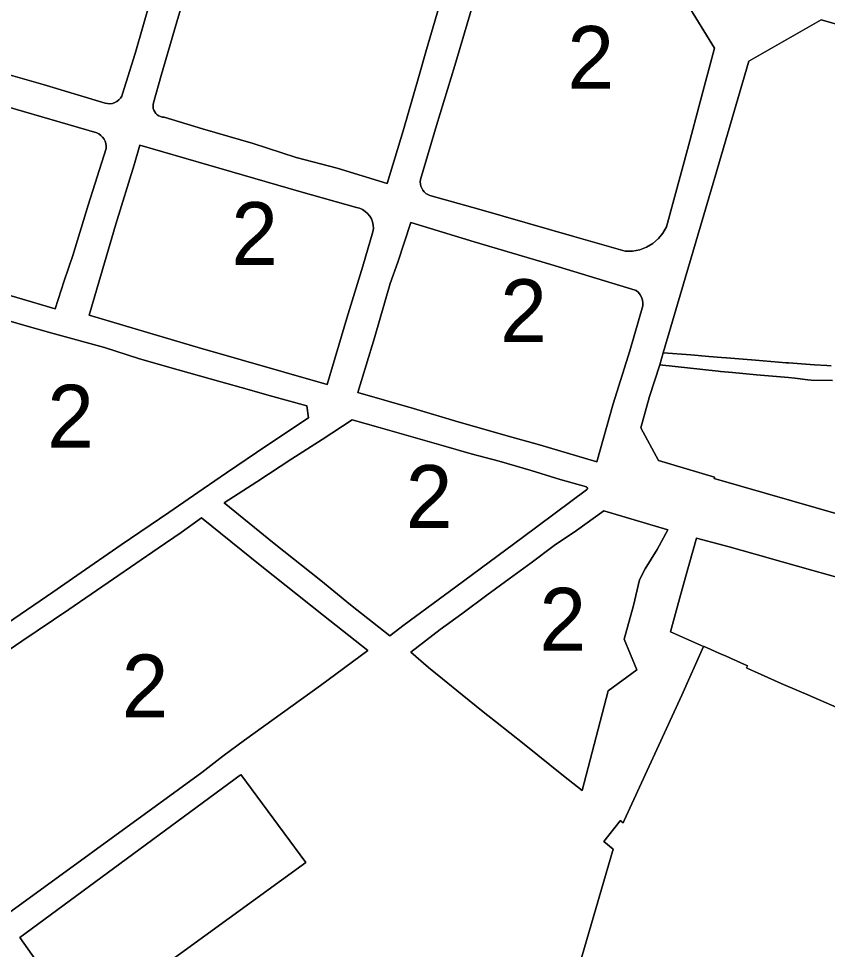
# Model space of a CAD drawing. Extents: x 598968 to 613553, y 4409678 to 4430833.
# Drawn here: x 608521.7 to 608676.3, y 4415942.3 to 4416120.2 of the extents above; entities that cross this region are included whole.
import ezdxf

# ---------------------------------------------------------------- set-up
doc = ezdxf.new("R2010")
doc.units = 0
for name, color, linetype in [('1', 7, 'Continuous'), ('ZONA 2. CARRERS DE CASES. Cases de trast', 7, 'Continuous'), ("ZONA 2_. CARRERS DE CASES. Afectades a ús d'aparcament", 7, 'Continuous'), ('ZONA 5. CASES UNIFAMILIARS EN RENGLE', 7, 'Continuous')]:
    doc.layers.add(name, color=color, linetype=linetype)

msp = doc.modelspace()

# ---------------------------------------------------------------- linework, layer by layer
at = {"layer": '1'}
for points in [[(608603.0071, 4416125.6506), (608599.6772, 4416114.3107), (608598.2072, 4416109.1507), (608595.1873, 4416098.7808), (608592.1773, 4416088.7209), (608582.5658, 4416091.6704), (608574.7325, 4416093.7155), (608566.5276, 4416096.3803), (608556.8743, 4416099.192), (608549.5478, 4416101.3949), (608549.1859, 4416101.4272), (608548.8344, 4416101.5194), (608548.5032, 4416101.6688), (608548.2015, 4416101.8713), (608547.9377, 4416102.1212), (608547.7193, 4416102.4116), (608547.5523, 4416102.7343), (608547.4414, 4416103.0803), (608547.3896, 4416103.44), (608547.3985, 4416103.8032), (608547.4678, 4416104.1599), (608548.9378, 4416109.3598), (608551.9427, 4416119.6348), (608556.4376, 4416134.8647)], [(608646.2566, 4416128.4113), (608654.7265, 4416114.5716), (608651.9566, 4416104.3517), (608649.7467, 4416095.9018), (608645.5667, 4416080.4619), (608644.8777, 4416079.2493), (608643.9908, 4416078.1729), (608642.9323, 4416077.2647), (608641.7336, 4416076.5516), (608640.4304, 4416076.0548), (608639.0613, 4416075.7889), (608637.6669, 4416075.7618), (608627.862, 4416078.5666), (608609.6409, 4416083.8176), (608600.2873, 4416086.431), (608599.9004, 4416086.6017), (608599.5447, 4416086.8303), (608599.2287, 4416087.1113), (608598.9601, 4416087.4379), (608598.7454, 4416087.8022), (608598.5897, 4416088.1954), (608598.497, 4416088.6079), (608598.4692, 4416089.0299), (608598.5073, 4416089.451), (608601.6022, 4416099.7759), (608605.0821, 4416111.2858), (608608.4595, 4416122.663)], [(608546.8778, 4416123.8296), (608543.9478, 4416113.5697), (608541.5779, 4416105.8698), (608541.4023, 4416105.4362), (608541.1544, 4416105.0396), (608540.8417, 4416104.6918), (608540.4735, 4416104.4032), (608540.0609, 4416104.1827), (608539.6164, 4416104.037), (608539.1534, 4416103.9703), (608538.6859, 4416103.9847), (608538.2279, 4416104.0797), (608526.3624, 4416107.6398), (608514.7182, 4416110.9392)], [(608703.8564, 4416018.1738), (608654.6768, 4416032.3128), (608654.7468, 4416032.5528), (608644.0069, 4416035.7325), (608640.6569, 4416042.0124), (608642.3069, 4416047.9823), (608644.2568, 4416054.0222), (608644.9068, 4416056.3722), (608654.7966, 4416089.882), (608661.2765, 4416112.1318), (608675.0902, 4416120.0041), (608728.2253, 4416104.9746)], [(608517.5683, 4416063.1299), (608522.4083, 4416061.71), (608527.8682, 4416060.1901), (608538.1181, 4416057.3903), (608544.608, 4416055.2504), (608550.1679, 4416053.6806), (608560.3578, 4416050.8008), (608565.3878, 4416049.3909), (608569.6177, 4416048.211), (608576.7877, 4416046.2011), (608577.1177, 4416043.9512), (608569.1178, 4416038.6011), (608561.4279, 4416033.4111), (608556.9979, 4416030.361), (608550.408, 4416025.841), (608541.2878, 4416019.6216), (608532.8183, 4416013.7508), (608528.2483, 4416010.6007), (608519.5485, 4416004.6407)], [(608626.5209, 4415931.0784), (608635.3672, 4415961.4833), (608633.5772, 4415962.9132), (608636.6829, 4415966.902), (608636.7072, 4415966.9332), (608636.9515, 4415966.7334), (608637.2572, 4415966.4832), (608637.4772, 4415966.9432), (608648.4994, 4415990.9012), (608652.6389, 4416000.232), (608651.4669, 4416000.7431), (608646.287, 4416003.0029), (608648.0569, 4416009.3329), (608649.2069, 4416013.4829), (608651.2769, 4416020.9328), (608657.5168, 4416019.2329), (608662.4967, 4416017.883), (608667.6854, 4416016.3937), (608673.5366, 4416014.7333), (608679.018, 4416013.1791)], [(608678.1178, 4415988.5158), (608672.5469, 4415990.9636), (608670.9332, 4415991.6793), (608667.4568, 4415993.1634), (608662.3768, 4415995.4333), (608661.2168, 4415995.9633), (608660.8543, 4415996.14), (608661.0268, 4415996.5333), (608657.8022, 4415997.994), (608656.8269, 4415998.4032), (608655.9865, 4415998.7724), (608652.7559, 4416000.181), (608652.6389, 4416000.232), (608648.4994, 4415990.9012), (608637.4772, 4415966.9432), (608637.2572, 4415966.4832), (608636.9515, 4415966.7334), (608636.7072, 4415966.9332), (608636.6829, 4415966.902), (608633.5772, 4415962.9132), (608635.3672, 4415961.4833), (608626.5209, 4415931.0784)]]:
    msp.add_lwpolyline(points, dxfattribs=at)
for points in [[(608488.2686, 4416076.7992), (608495.2785, 4416100.479), (608498.0584, 4416109.5889), (608536.618, 4416098.3898), (608537.0376, 4416098.189), (608537.4187, 4416097.9221), (608537.7509, 4416097.5963), (608538.0251, 4416097.2206), (608538.2342, 4416096.805), (608538.3723, 4416096.3607), (608538.4358, 4416095.8999), (608538.423, 4416095.4348), (608534.988, 4416084.5799), (608532.0881, 4416074.95), (608530.3981, 4416070.08), (608528.7082, 4416064.74), (608513.9484, 4416069.0797)], [(608540.298, 4416080.93), (608543.7529, 4416092.255), (608544.8879, 4416096.0299), (608575.6675, 4416087.1306), (608586.2574, 4416084.1458), (608586.8607, 4416083.9835), (608587.4312, 4416083.7288), (608587.9547, 4416083.3879), (608588.4184, 4416082.9691), (608588.8108, 4416082.4829), (608589.1221, 4416081.9413), (608589.3448, 4416081.3575), (608589.4733, 4416080.7461), (608589.5044, 4416080.1221), (608589.4374, 4416079.5009), (608587.4874, 4416072.931), (608584.4075, 4416062.991), (608580.6676, 4416050.2711), (608556.0079, 4416057.3706), (608548.0279, 4416059.7404), (608535.1981, 4416063.5402)], [(608589.7575, 4416059.2112), (608592.7374, 4416069.5711), (608594.1624, 4416073.6461), (608596.6473, 4416081.281), (608608.7922, 4416077.5963), (608623.412, 4416073.2066), (608639.5419, 4416068.342), (608639.7769, 4416068.262), (608640.1791, 4416067.8857), (608640.5132, 4416067.4478), (608640.77, 4416066.9605), (608640.9423, 4416066.4373), (608641.0253, 4416065.8928), (608641.0168, 4416065.342), (608638.5369, 4416056.7221), (608635.382, 4416046.6222), (608632.247, 4416035.5123), (608621.2872, 4416038.7371), (608614.8322, 4416040.5569), (608605.2923, 4416043.2867), (608597.1774, 4416045.6765), (608586.5175, 4416048.7613)], [(608590.4575, 4416042.1214), (608602.9374, 4416038.5917), (608608.1973, 4416037.0118), (608613.5373, 4416035.622), (608619.6822, 4416033.8384), (608625.2071, 4416032.1622), (608630.2271, 4416030.7023), (608630.2713, 4416030.6853), (608630.3119, 4416030.661), (608630.3479, 4416030.6302), (608630.3781, 4416030.5938), (608630.4017, 4416030.5527), (608630.418, 4416030.5083), (608630.4266, 4416030.4617), (608630.4271, 4416030.4144), (608630.4197, 4416030.3677), (608630.4044, 4416030.3229), (608630.3817, 4416030.2813), (608630.3524, 4416030.2441), (608630.3172, 4416030.2125), (608630.2771, 4416030.1873), (608618.0173, 4416021.0522), (608605.2674, 4416011.6121), (608595.3776, 4416004.322), (608592.6676, 4416002.242), (608585.1577, 4416008.1518), (608579.4827, 4416012.8416), (608570.5778, 4416019.9114), (608560.9679, 4416027.6411), (608567.2478, 4416031.7112), (608573.9377, 4416036.0812), (608579.7026, 4416039.8013), (608585.4676, 4416043.5213)], [(608645.8269, 4416022.5327), (608643.7755, 4416018.7433), (608641.4565, 4416015.0726), (608640.4117, 4416012.9615), (608639.247, 4416008.0728), (608637.4271, 4416001.6028), (608639.8871, 4415995.7529), (608634.4179, 4415991.7558), (608629.4031, 4415972.7019), (608625.8873, 4415975.4629), (608618.3074, 4415981.5127), (608612.8874, 4415985.8426), (608610.5174, 4415987.7325), (608606.4975, 4415990.9924), (608602.7275, 4415994.0423), (608600.0575, 4415996.2122), (608596.6713, 4415999.1521), (608602.2875, 4416003.4322), (608606.4174, 4416006.4822), (608611.1874, 4416009.9922), (608615.4973, 4416013.1623), (608619.6472, 4416016.2123), (608624.0972, 4416019.4923), (608628.3293, 4416022.3847), (608633.5577, 4416026.1313)], [(608567.8879, 4416015.7814), (608579.9577, 4416006.1217), (608588.4777, 4415999.472), (608579.4078, 4415992.7219), (608564.898, 4415982.3318), (608560.7281, 4415979.2617), (608556.6981, 4415976.1017), (608552.2682, 4415972.8516), (608518.8187, 4415948.5214), (608512.5187, 4415957.3011), (608512.2187, 4415957.0811), (608494.3189, 4415982.1205), (608501.9588, 4415987.3606), (608508.9906, 4415992.1701), (608513.5786, 4415995.2907), (608522.3185, 4416001.2508), (608531.2983, 4416007.2708), (608539.8482, 4416013.1209), (608548.3781, 4416019.021), (608552.748, 4416022.031), (608556.628, 4416024.8011)], [(608576.6056, 4415958.9068), (608542.6403, 4415934.2612), (608542.4484, 4415934.122), (608533.721, 4415927.8597), (608521.9192, 4415944.5927), (608564.0502, 4415975.6309), (608564.1887, 4415975.7329)], [(608542.4484, 4415934.122), (608542.6403, 4415934.2612), (608576.6056, 4415958.9068), (608564.1887, 4415975.7329), (608564.0502, 4415975.6309), (608521.9192, 4415944.5927), (608533.721, 4415927.8597)]]:
    msp.add_lwpolyline(points, close=True, dxfattribs=at)
at = {"layer": 'ZONA 2. CARRERS DE CASES. Cases de trast'}
for points in [[(608556.4376, 4416134.8647), (608551.9427, 4416119.6348), (608548.9378, 4416109.3598), (608547.4678, 4416104.1599), (608547.3985, 4416103.8032), (608547.3896, 4416103.44), (608547.4414, 4416103.0803), (608547.5523, 4416102.7343), (608547.7193, 4416102.4116), (608547.9377, 4416102.1212), (608548.2015, 4416101.8713), (608548.5032, 4416101.6688), (608548.8344, 4416101.5194), (608549.1859, 4416101.4272), (608549.5478, 4416101.3949), (608556.8743, 4416099.192), (608566.5276, 4416096.3803), (608574.7325, 4416093.7155), (608582.5658, 4416091.6704), (608592.1773, 4416088.7209), (608595.1873, 4416098.7808), (608598.2072, 4416109.1507), (608599.6772, 4416114.3107), (608603.0071, 4416125.6506)], [(608608.4595, 4416122.663), (608605.0821, 4416111.2858), (608601.6022, 4416099.7759), (608598.5073, 4416089.451), (608598.4692, 4416089.0299), (608598.497, 4416088.6079), (608598.5897, 4416088.1954), (608598.7454, 4416087.8022), (608598.9601, 4416087.4379), (608599.2287, 4416087.1113), (608599.5447, 4416086.8303), (608599.9004, 4416086.6017), (608600.2873, 4416086.431), (608609.6409, 4416083.8176), (608627.862, 4416078.5666), (608637.6669, 4416075.7618), (608639.0613, 4416075.7889), (608640.4304, 4416076.0548), (608641.7336, 4416076.5516), (608642.9323, 4416077.2647), (608643.9908, 4416078.1729), (608644.8777, 4416079.2493), (608645.5667, 4416080.4619), (608649.7467, 4416095.9018), (608651.9566, 4416104.3517), (608654.7265, 4416114.5716), (608646.2566, 4416128.4113)], [(608514.7182, 4416110.9392), (608526.3624, 4416107.6398), (608538.2279, 4416104.0797), (608538.6859, 4416103.9847), (608539.1534, 4416103.9703), (608539.6164, 4416104.037), (608540.0609, 4416104.1827), (608540.4735, 4416104.4032), (608540.8417, 4416104.6918), (608541.1544, 4416105.0396), (608541.4023, 4416105.4362), (608541.5779, 4416105.8698), (608543.9478, 4416113.5697), (608546.8778, 4416123.8296)], [(608728.2253, 4416104.9746), (608675.0902, 4416120.0041), (608661.2765, 4416112.1318), (608654.7966, 4416089.882), (608644.9068, 4416056.3722), (608650.2268, 4416055.9423), (608653.6267, 4416055.6624), (608656.0812, 4416055.4614), (608657.0467, 4416055.3824), (608662.5366, 4416054.9425), (608668.4166, 4416054.4626), (608668.8775, 4416054.4252), (608673.8265, 4416054.0227), (608676.1741, 4416053.8985), (608677.0366, 4416053.8528)], [(608519.5485, 4416004.6407), (608528.2483, 4416010.6007), (608532.8183, 4416013.7508), (608541.2878, 4416019.6216), (608550.408, 4416025.841), (608556.9979, 4416030.361), (608561.4279, 4416033.4111), (608569.1178, 4416038.6011), (608577.1177, 4416043.9512), (608576.7877, 4416046.2011), (608569.6177, 4416048.211), (608565.3878, 4416049.3909), (608560.3578, 4416050.8008), (608550.1679, 4416053.6806), (608544.608, 4416055.2504), (608538.1181, 4416057.3903), (608527.8682, 4416060.1901), (608522.4083, 4416061.71), (608517.5683, 4416063.1299)]]:
    msp.add_lwpolyline(points, dxfattribs=at)
for points in [[(608530.3981, 4416070.08), (608532.0881, 4416074.95), (608534.988, 4416084.5799), (608538.423, 4416095.4348), (608538.4358, 4416095.8999), (608538.3723, 4416096.3607), (608538.2342, 4416096.805), (608538.0251, 4416097.2206), (608537.7509, 4416097.5963), (608537.4187, 4416097.9221), (608537.0376, 4416098.189), (608536.618, 4416098.3898), (608498.0584, 4416109.5889), (608495.2785, 4416100.479), (608488.2686, 4416076.7992), (608513.9484, 4416069.0797), (608528.7082, 4416064.74)], [(608584.4075, 4416062.991), (608587.4874, 4416072.931), (608589.4374, 4416079.5009), (608589.5044, 4416080.1221), (608589.4733, 4416080.7461), (608589.3448, 4416081.3575), (608589.1221, 4416081.9413), (608588.8108, 4416082.4829), (608588.4184, 4416082.9691), (608587.9547, 4416083.3879), (608587.4312, 4416083.7288), (608586.8607, 4416083.9835), (608586.2574, 4416084.1458), (608575.6675, 4416087.1306), (608544.8879, 4416096.0299), (608543.7529, 4416092.255), (608540.298, 4416080.93), (608535.1981, 4416063.5402), (608548.0279, 4416059.7404), (608556.0079, 4416057.3706), (608580.6676, 4416050.2711)], [(608635.382, 4416046.6222), (608638.5369, 4416056.7221), (608641.0168, 4416065.342), (608641.0253, 4416065.8928), (608640.9423, 4416066.4373), (608640.77, 4416066.9605), (608640.5132, 4416067.4478), (608640.1791, 4416067.8857), (608639.7769, 4416068.262), (608639.5419, 4416068.342), (608623.412, 4416073.2066), (608608.7922, 4416077.5963), (608596.6473, 4416081.281), (608594.1624, 4416073.6461), (608592.7374, 4416069.5711), (608589.7575, 4416059.2112), (608586.5175, 4416048.7613), (608597.1774, 4416045.6765), (608605.2923, 4416043.2867), (608614.8322, 4416040.5569), (608621.2872, 4416038.7371), (608632.247, 4416035.5123)], [(608595.3776, 4416004.322), (608605.2674, 4416011.6121), (608618.0173, 4416021.0522), (608630.2771, 4416030.1873), (608630.3172, 4416030.2125), (608630.3524, 4416030.2441), (608630.3817, 4416030.2813), (608630.4044, 4416030.3229), (608630.4197, 4416030.3677), (608630.4271, 4416030.4144), (608630.4266, 4416030.4617), (608630.418, 4416030.5083), (608630.4017, 4416030.5527), (608630.3781, 4416030.5938), (608630.3479, 4416030.6302), (608630.3119, 4416030.661), (608630.2713, 4416030.6853), (608630.2271, 4416030.7023), (608625.2071, 4416032.1622), (608619.6822, 4416033.8384), (608613.5373, 4416035.622), (608608.1973, 4416037.0118), (608602.9374, 4416038.5917), (608590.4575, 4416042.1214), (608585.4676, 4416043.5213), (608579.7026, 4416039.8013), (608573.9377, 4416036.0812), (608567.2478, 4416031.7112), (608560.9679, 4416027.6411), (608570.5778, 4416019.9114), (608579.4827, 4416012.8416), (608585.1577, 4416008.1518), (608592.6676, 4416002.242)], [(608634.4179, 4415991.7558), (608639.8871, 4415995.7529), (608637.4271, 4416001.6028), (608639.247, 4416008.0728), (608640.4117, 4416012.9615), (608641.4565, 4416015.0726), (608643.7755, 4416018.7433), (608645.8269, 4416022.5327), (608633.5577, 4416026.1313), (608628.3293, 4416022.3847), (608624.0972, 4416019.4923), (608619.6472, 4416016.2123), (608615.4973, 4416013.1623), (608611.1874, 4416009.9922), (608606.4174, 4416006.4822), (608602.2875, 4416003.4322), (608596.6713, 4415999.1521), (608600.0575, 4415996.2122), (608602.7275, 4415994.0423), (608606.4975, 4415990.9924), (608610.5174, 4415987.7325), (608612.8874, 4415985.8426), (608618.3074, 4415981.5127), (608625.8873, 4415975.4629), (608629.4031, 4415972.7019)], [(608552.2682, 4415972.8516), (608556.6981, 4415976.1017), (608560.7281, 4415979.2617), (608564.898, 4415982.3318), (608579.4078, 4415992.7219), (608588.4777, 4415999.472), (608579.9577, 4416006.1217), (608567.8879, 4416015.7814), (608556.628, 4416024.8011), (608552.748, 4416022.031), (608548.3781, 4416019.021), (608539.8482, 4416013.1209), (608531.2983, 4416007.2708), (608522.3185, 4416001.2508), (608513.5786, 4415995.2907), (608508.9906, 4415992.1701), (608501.9588, 4415987.3606), (608494.3189, 4415982.1205), (608512.2187, 4415957.0811), (608512.5187, 4415957.3011), (608518.8187, 4415948.5214)]]:
    msp.add_lwpolyline(points, close=True, dxfattribs=at)
at = {"layer": "ZONA 2_. CARRERS DE CASES. Afectades a ús d'aparcament"}
msp.add_lwpolyline([(608677.0366, 4416053.8528), (608676.1741, 4416053.8985), (608673.8265, 4416054.0227), (608668.8775, 4416054.4252), (608668.4166, 4416054.4626), (608662.5366, 4416054.9425), (608657.0467, 4416055.3824), (608656.0812, 4416055.4614), (608653.6267, 4416055.6624), (608650.2268, 4416055.9423), (608644.9068, 4416056.3722), (608644.2568, 4416054.0222), (608655.4027, 4416052.8508), (608655.8887, 4416052.7997), (608658.1467, 4416052.5625), (608662.7567, 4416052.1485), (608668.8466, 4416051.6427), (608670.0673, 4416051.4974), (608672.5854, 4416051.1979), (608673.2165, 4416051.1228), (608677.3066, 4416051.0828)], dxfattribs=at)
at = {"layer": 'ZONA 5. CASES UNIFAMILIARS EN RENGLE'}
for points in [[(608677.3066, 4416051.0828), (608673.2165, 4416051.1228), (608672.5854, 4416051.1979), (608670.0673, 4416051.4974), (608668.8466, 4416051.6427), (608662.7567, 4416052.1485), (608658.1467, 4416052.5625), (608655.8887, 4416052.7997), (608655.4027, 4416052.8508), (608644.2568, 4416054.0222), (608642.3069, 4416047.9823), (608640.6569, 4416042.0124), (608644.0069, 4416035.7325), (608654.7468, 4416032.5528), (608654.6768, 4416032.3128), (608703.8564, 4416018.1738)], [(608679.018, 4416013.1791), (608673.5366, 4416014.7333), (608667.6854, 4416016.3937), (608662.4967, 4416017.883), (608657.5168, 4416019.2329), (608651.2769, 4416020.9328), (608649.2069, 4416013.4829), (608648.0569, 4416009.3329), (608646.287, 4416003.0029), (608651.4669, 4416000.7431), (608652.6389, 4416000.232), (608652.7559, 4416000.181), (608655.9865, 4415998.7724), (608656.8269, 4415998.4032), (608657.8022, 4415997.994), (608661.0268, 4415996.5333), (608660.8543, 4415996.14), (608661.2168, 4415995.9633), (608662.3768, 4415995.4333), (608667.4568, 4415993.1634), (608670.9332, 4415991.6793), (608672.5469, 4415990.9636), (608678.1178, 4415988.5158)]]:
    msp.add_lwpolyline(points, dxfattribs=at)

# ---------------------------------------------------------------- texts
at = {"layer": 'ZONA 2. CARRERS DE CASES. Cases de trast'}
for p in [(608626.5979, 4416106.8162), (608562.3512, 4416073.1505), (608613.7714, 4416058.3967), (608527.1732, 4416038.24), (608595.6975, 4416022.8816), (608621.2491, 4415999.4166), (608541.3983, 4415986.6613)]:
    msp.add_text('2', height=12, dxfattribs=at).set_placement(p)

doc.saveas('drawing.dxf')
